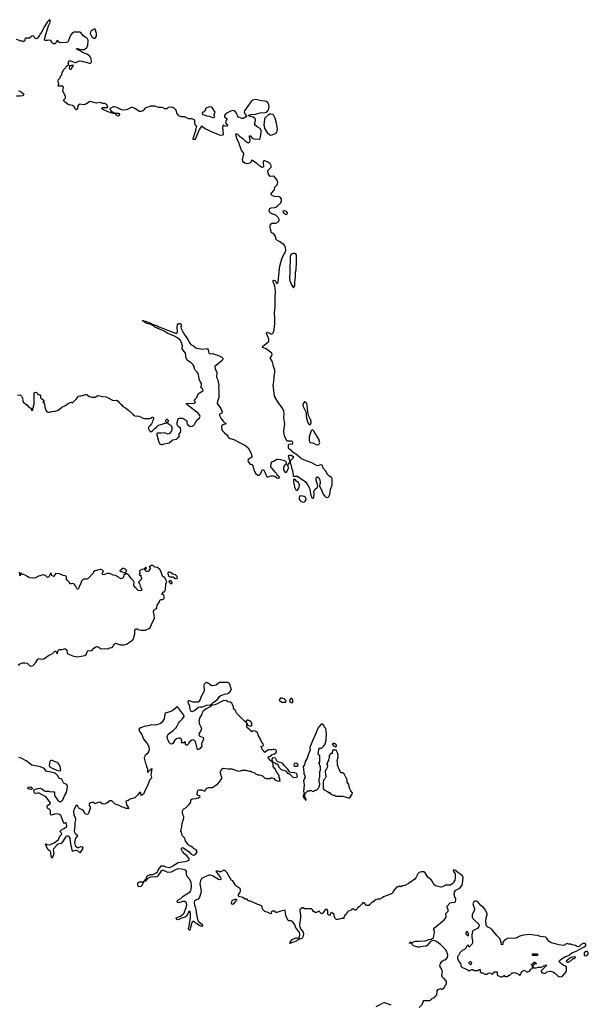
# Model space of a CAD drawing. Header units: inches. Extents: x 2106670 to 2322961, y 36024 to 224899.
# Tile 281 of 281: x 2287824 to 2297342, y 195369 to 211857. Entities that reach past the tile are written whole.
import ezdxf

# ---------------------------------------------------------------- set-up
doc = ezdxf.new("R2010")
doc.units = ezdxf.units.IN
doc.header["$MEASUREMENT"] = 0
for name, color, linetype in [('C2189', 7, 'Continuous'), ('C2199', 7, 'Continuous'), ('C2280', 7, 'Continuous'), ('C2281', 7, 'Continuous'), ('C2290', 7, 'Continuous'), ('C2291', 7, 'Continuous')]:
    doc.layers.add(name, color=color, linetype=linetype)

msp = doc.modelspace()

# ---------------------------------------------------------------- linework, layer by layer
at = {"layer": 'C2189', "color": 5, "elevation": 20}
for points in [[(2289849, 200000), (2289831, 199990), (2289821, 199970), (2289825, 199950), (2289867, 199887), (2289897, 199810), (2289956, 199736), (2289984, 199684), (2289991, 199630), (2289983, 199597), (2289958, 199562), (2289921, 199530), (2289911, 199510), (2289908, 199490), (2289930, 199402), (2289944, 199370), (2289946, 199350), (2289962, 199310), (2289964, 199264), (2289970, 199252), (2289985, 199275), (2290000, 199288)], [(2290000, 199126), (2289997, 199123), (2289982, 199070), (2289955, 199005), (2289923, 198957), (2289896, 198890), (2289870, 198869), (2289850, 198866), (2289848, 198872), (2289858, 198882), (2289854, 198914), (2289850, 198918), (2289830, 198915), (2289802, 198878), (2289751, 198829), (2289730, 198819), (2289675, 198805), (2289638, 198782), (2289602, 198770), (2289611, 198710), (2289642, 198670), (2289650, 198648), (2289606, 198646), (2289552, 198672), (2289530, 198677), (2289490, 198699), (2289422, 198722), (2289409, 198729), (2289394, 198750), (2289366, 198774), (2289330, 198775), (2289314, 198770), (2289306, 198754), (2289285, 198735), (2289257, 198723), (2289230, 198719), (2289204, 198724), (2289170, 198755), (2289150, 198748), (2289130, 198748), (2289090, 198728), (2289067, 198747), (2289030, 198748), (2288985, 198730), (2288985, 198710), (2289002, 198670), (2289005, 198650), (2288990, 198618), (2288976, 198564), (2288967, 198553), (2288950, 198549), (2288921, 198561), (2288890, 198609), (2288870, 198628), (2288815, 198655), (2288790, 198698), (2288770, 198698), (2288742, 198650), (2288733, 198627), (2288727, 198593), (2288730, 198542), (2288754, 198490), (2288757, 198470), (2288757, 198450), (2288748, 198410), (2288748, 198350), (2288736, 198270), (2288739, 198250), (2288750, 198231), (2288778, 198210), (2288794, 198190), (2288764, 198156), (2288753, 198130), (2288743, 198077), (2288746, 198050), (2288751, 198030), (2288759, 198019), (2288790, 197996), (2288810, 197997), (2288850, 198011), (2288870, 198006), (2288881, 197990), (2288873, 197970), (2288830, 197904), (2288796, 197936), (2288770, 197947), (2288750, 197947), (2288710, 197926), (2288672, 198090), (2288667, 198150), (2288650, 198178), (2288630, 198187), (2288610, 198182), (2288590, 198169), (2288527, 198073), (2288516, 198064), (2288470, 198050), (2288450, 198038), (2288389, 197971), (2288384, 197950), (2288394, 197890), (2288392, 197870), (2288370, 197815), (2288360, 197820), (2288350, 197846), (2288345, 197910), (2288341, 197921), (2288333, 197933), (2288310, 197950), (2288284, 197984), (2288258, 198050), (2288270, 198055), (2288284, 198044), (2288330, 198041), (2288410, 198076), (2288471, 198129), (2288497, 198183), (2288524, 198210), (2288527, 198230), (2288509, 198250), (2288499, 198270), (2288522, 198290), (2288562, 198310), (2288610, 198343), (2288614, 198350), (2288610, 198395), (2288590, 198409), (2288570, 198398), (2288562, 198402), (2288510, 198528), (2288489, 198549), (2288450, 198559), (2288406, 198554), (2288350, 198538), (2288343, 198543), (2288338, 198550), (2288342, 198610), (2288328, 198630), (2288295, 198650), (2288285, 198670), (2288285, 198690), (2288296, 198704), (2288338, 198730), (2288334, 198750), (2288274, 198830), (2288248, 198850), (2288150, 198904), (2288130, 198905), (2288090, 198897), (2288070, 198902), (2288059, 198950), (2288061, 198959), (2288087, 198973), (2288130, 198985), (2288167, 198987), (2288195, 198975), (2288228, 198948), (2288250, 198938), (2288310, 198936), (2288334, 198926), (2288390, 198932), (2288405, 198910), (2288407, 198867), (2288470, 198776), (2288490, 198764), (2288510, 198764), (2288530, 198774), (2288546, 198790), (2288569, 198851), (2288605, 198915), (2288626, 199010), (2288623, 199023), (2288612, 199052), (2288570, 199069), (2288560, 199080), (2288532, 199132), (2288510, 199144), (2288486, 199150), (2288468, 199190), (2288429, 199230), (2288410, 199241), (2288330, 199263), (2288285, 199265), (2288270, 199274), (2288241, 199310), (2288223, 199323), (2288170, 199347), (2288030, 199376), (2287930, 199447), (2287850, 199490), (2287810, 199499)], [(2290000, 197494), (2289964, 197476), (2289950, 197459), (2289941, 197459), (2289941, 197450), (2289930, 197429), (2289903, 197423), (2289904, 197430), (2289919, 197441), (2289930, 197461), (2289939, 197461), (2289953, 197510), (2289970, 197527), (2290000, 197538)]]:
    msp.add_lwpolyline(points, dxfattribs=at)
for points in [[(2288347, 199450), (2288330, 199433), (2288319, 199370), (2288330, 199348), (2288365, 199325), (2288448, 199288), (2288490, 199281), (2288510, 199285), (2288515, 199290), (2288502, 199350), (2288482, 199390), (2288464, 199410), (2288370, 199450)], [(2288010, 198966), (2287990, 198969), (2287955, 198990), (2287970, 199005), (2288011, 199011), (2288041, 198990), (2288040, 198980), (2288030, 198969)], [(2289816, 197336), (2289810, 197346), (2289801, 197370), (2289801, 197390), (2289809, 197410), (2289830, 197420), (2289897, 197417), (2289898, 197410), (2289893, 197407), (2289876, 197364), (2289850, 197344)]]:
    msp.add_lwpolyline(points, close=True, dxfattribs=at)
at = {"layer": 'C2199', "color": 5, "elevation": 20}
for points in [[(2290000, 197538), (2290010, 197542), (2290050, 197542), (2290111, 197569), (2290131, 197589), (2290144, 197616), (2290195, 197685), (2290230, 197687), (2290271, 197670), (2290330, 197662), (2290350, 197667), (2290390, 197689), (2290478, 197742), (2290590, 197758), (2290635, 197770), (2290658, 197782), (2290664, 197790), (2290657, 197817), (2290630, 197849), (2290583, 197890), (2290550, 197930), (2290529, 197970), (2290535, 197985), (2290550, 197992), (2290570, 197985), (2290660, 197920), (2290691, 197890), (2290730, 197868), (2290750, 197874), (2290774, 197890), (2290789, 197910), (2290793, 197930), (2290776, 197956), (2290736, 197976), (2290728, 197990), (2290690, 198015), (2290664, 198024), (2290644, 198044), (2290630, 198068), (2290601, 198101), (2290588, 198150), (2290548, 198190), (2290543, 198203), (2290535, 198250), (2290522, 198270), (2290519, 198290), (2290530, 198314), (2290543, 198397), (2290574, 198490), (2290574, 198510), (2290562, 198530), (2290548, 198570), (2290549, 198610), (2290558, 198630), (2290570, 198642), (2290610, 198662), (2290658, 198710), (2290670, 198734), (2290687, 198753), (2290689, 198791), (2290709, 198811), (2290770, 198814), (2290790, 198822), (2290816, 198824), (2290846, 198850), (2290842, 198862), (2290810, 198866), (2290788, 198888), (2290798, 198910), (2290798, 198930), (2290810, 198952), (2290830, 198958), (2290870, 198958), (2290910, 198942), (2290930, 198942), (2290942, 198970), (2290958, 198990), (2290990, 198999), (2291050, 198998), (2291115, 199045), (2291130, 199052), (2291170, 199092), (2291208, 199150), (2291207, 199167), (2291195, 199195), (2291190, 199226), (2291178, 199250), (2291209, 199310), (2291230, 199321), (2291311, 199311), (2291374, 199314), (2291470, 199278), (2291510, 199272), (2291550, 199292), (2291611, 199291), (2291673, 199273), (2291692, 199272), (2291704, 199264), (2291750, 199252), (2291774, 199230), (2291810, 199212), (2291830, 199212), (2291870, 199202), (2291890, 199192), (2291930, 199158), (2291950, 199152), (2292010, 199152), (2292030, 199162), (2292050, 199162), (2292070, 199154), (2292094, 199130), (2292134, 199110), (2292176, 199104), (2292186, 199110), (2292178, 199130), (2292178, 199150), (2292169, 199169), (2292168, 199190), (2292156, 199216), (2292140, 199240), (2292128, 199250), (2292098, 199310), (2292082, 199322), (2292069, 199349), (2292069, 199390), (2292058, 199410), (2292060, 199420), (2292070, 199422), (2292094, 199410), (2292110, 199394), (2292133, 199393), (2292150, 199374), (2292161, 199341), (2292201, 199301), (2292276, 199276), (2292310, 199234), (2292333, 199233), (2292395, 199175), (2292430, 199165), (2292465, 199175), (2292475, 199185), (2292469, 199210), (2292455, 199235), (2292430, 199247), (2292368, 199248), (2292342, 199262), (2292310, 199306), (2292249, 199370), (2292224, 199404), (2292147, 199427), (2292128, 199448), (2292106, 199490), (2292070, 199498), (2292052, 199488), (2292042, 199462), (2292052, 199450), (2292058, 199422), (2292046, 199430), (2292042, 199442), (2292030, 199446), (2291989, 199490), (2291986, 199514), (2292016, 199524), (2292040, 199540), (2292049, 199551), (2292090, 199565), (2292117, 199583), (2292122, 199590), (2292122, 199610), (2292110, 199628), (2292090, 199635), (2292070, 199635), (2292050, 199628), (2292030, 199628), (2292010, 199635), (2291987, 199627), (2291973, 199627), (2291930, 199586), (2291910, 199606), (2291890, 199628), (2291879, 199659), (2291869, 199671), (2291868, 199692), (2291902, 199698), (2291906, 199710), (2291898, 199730), (2291882, 199742), (2291875, 199755), (2291853, 199810), (2291818, 199878), (2291809, 199910), (2291801, 199921), (2291776, 199936), (2291734, 199946), (2291718, 199942), (2291710, 199926), (2291702, 199942), (2291690, 199946), (2291680, 199960), (2291639, 200000)], [(2290863, 200000), (2290866, 199990), (2290856, 199950), (2290831, 199910), (2290824, 199890), (2290831, 199870), (2290841, 199861), (2290894, 199834), (2290899, 199810), (2290866, 199730), (2290871, 199689), (2290845, 199650), (2290810, 199629), (2290798, 199638), (2290765, 199770), (2290750, 199789), (2290730, 199799), (2290706, 199794), (2290663, 199757), (2290651, 199730), (2290630, 199708), (2290610, 199708), (2290600, 199720), (2290598, 199758), (2290590, 199766), (2290572, 199748), (2290528, 199748), (2290538, 199762), (2290539, 199790), (2290529, 199810), (2290504, 199824), (2290486, 199826), (2290450, 199816), (2290422, 199790), (2290390, 199734), (2290370, 199726), (2290350, 199733), (2290333, 199750), (2290299, 199810), (2290293, 199850), (2290310, 199890), (2290330, 199911), (2290389, 199951), (2290440, 200000), (2290441, 200000)], [(2292821, 200000), (2292796, 199950), (2292776, 199890), (2292730, 199794), (2292688, 199688), (2292683, 199670), (2292686, 199630), (2292663, 199577), (2292650, 199528), (2292635, 199490), (2292603, 199437), (2292590, 199378), (2292571, 199350), (2292579, 199250), (2292583, 199230), (2292594, 199210), (2292601, 199170), (2292576, 199110), (2292585, 199050), (2292575, 198935), (2292585, 198910), (2292580, 198880), (2292570, 198866), (2292568, 198850), (2292590, 198812), (2292594, 198814), (2292604, 198804), (2292610, 198785), (2292618, 198790), (2292610, 198818), (2292602, 198822), (2292595, 198870), (2292602, 198898), (2292650, 198942), (2292675, 198945), (2292690, 198954), (2292730, 198934), (2292756, 198944), (2292770, 198954), (2292790, 198954), (2292828, 198990), (2292838, 199010), (2292848, 199050), (2292847, 199067), (2292838, 199090), (2292838, 199150), (2292847, 199173), (2292848, 199270), (2292858, 199290), (2292858, 199350), (2292846, 199370), (2292842, 199402), (2292826, 199410), (2292842, 199418), (2292846, 199430), (2292846, 199530), (2292842, 199542), (2292827, 199547), (2292822, 199562), (2292830, 199634), (2292850, 199662), (2292870, 199654), (2292882, 199658), (2292886, 199670), (2292918, 199702), (2292937, 199730), (2292953, 199790), (2292957, 199910), (2292955, 199950), (2292947, 199973), (2292947, 199987), (2292936, 199996), (2292934, 200000)], [(2290000, 199288), (2290017, 199303), (2290030, 199322), (2290038, 199310), (2290018, 199210), (2290031, 199169), (2290023, 199150), (2290000, 199126)], [(2294510, 195314), (2294566, 195370), (2294566, 195390), (2294586, 195410), (2294586, 195430), (2294610, 195434), (2294690, 195434), (2294702, 195438), (2294706, 195450), (2294722, 195458), (2294730, 195474), (2294762, 195478), (2294767, 195493), (2294806, 195530), (2294806, 195550), (2294818, 195570), (2294806, 195590), (2294830, 195614), (2294870, 195632), (2294884, 195624), (2294896, 195624), (2294922, 195638), (2294927, 195653), (2294942, 195658), (2294946, 195690), (2294962, 195698), (2294967, 195713), (2294968, 195750), (2294958, 195770), (2294930, 195798), (2294906, 195810), (2294900, 195820), (2294889, 195850), (2294899, 195910), (2294895, 195935), (2294883, 195963), (2294855, 196010), (2294869, 196050), (2294895, 196090), (2294930, 196111), (2294950, 196112), (2294987, 196153), (2294988, 196190), (2294973, 196250), (2294949, 196289), (2294870, 196369), (2294790, 196424), (2294770, 196433), (2294745, 196435), (2294702, 196418), (2294646, 196354), (2294630, 196342), (2294570, 196336), (2294517, 196323), (2294490, 196324), (2294415, 196350), (2294395, 196370), (2294387, 196387), (2294346, 196390), (2294362, 196398), (2294366, 196414), (2294370, 196414), (2294378, 196398), (2294390, 196394), (2294406, 196410), (2294450, 196427), (2294510, 196426), (2294610, 196434), (2294670, 196456), (2294710, 196458), (2294719, 196461), (2294749, 196490), (2294759, 196510), (2294766, 196574), (2294774, 196590), (2294758, 196610), (2294758, 196630), (2294769, 196650), (2294930, 196781), (2294953, 196810), (2294962, 196830), (2294958, 196890), (2294994, 196930), (2294994, 196950), (2294979, 196990), (2294979, 197010), (2295032, 197068), (2295050, 197074), (2295110, 197081), (2295118, 197090), (2295124, 197110), (2295122, 197130), (2295106, 197166), (2295095, 197210), (2295100, 197250), (2295122, 197278), (2295190, 197311), (2295230, 197364), (2295238, 197390), (2295249, 197490), (2295242, 197510), (2295226, 197530), (2295157, 197577), (2295119, 197610), (2295090, 197618), (2295081, 197610), (2295086, 197590), (2295112, 197552), (2295116, 197490), (2295106, 197450), (2295079, 197401), (2295060, 197380), (2295034, 197366), (2295010, 197361), (2294950, 197364), (2294903, 197337), (2294870, 197332), (2294790, 197354), (2294761, 197370), (2294729, 197430), (2294710, 197455), (2294656, 197496), (2294610, 197573), (2294590, 197586), (2294570, 197589), (2294550, 197589), (2294510, 197576), (2294488, 197552), (2294461, 197499), (2294436, 197464), (2294332, 197390), (2294270, 197359), (2294234, 197350), (2294210, 197338), (2294190, 197346), (2294170, 197338), (2294150, 197338), (2294134, 197330), (2294082, 197270), (2294062, 197230), (2294050, 197218), (2293914, 197170), (2293894, 197150), (2293852, 197128), (2293813, 197127), (2293784, 197116), (2293758, 197102), (2293750, 197086), (2293730, 197086), (2293690, 197046), (2293678, 197042), (2293670, 197026), (2293630, 197026), (2293590, 197066), (2293570, 197066), (2293550, 197046), (2293538, 197042), (2293534, 197030), (2293510, 197006), (2293498, 197002), (2293490, 196986), (2293478, 196982), (2293474, 196970), (2293450, 196946), (2293430, 196946), (2293422, 196962), (2293390, 196966), (2293373, 196947), (2293318, 196922), (2293314, 196910), (2293271, 196869), (2293252, 196830), (2293250, 196806), (2293210, 196808), (2293148, 196788), (2293130, 196788), (2293115, 196795), (2293104, 196804), (2293088, 196850), (2293086, 196870), (2293050, 196906), (2293025, 196895), (2293022, 196870), (2293010, 196858), (2292990, 196866), (2292982, 196890), (2292982, 196930), (2292970, 196958), (2292945, 196955), (2292890, 196886), (2292870, 196888), (2292846, 196910), (2292842, 196922), (2292830, 196926), (2292792, 196908), (2292770, 196906), (2292743, 196923), (2292728, 196950), (2292710, 196968), (2292590, 196966), (2292570, 196986), (2292550, 196986), (2292514, 196950), (2292514, 196926), (2292525, 196865), (2292526, 196810), (2292511, 196750), (2292506, 196686), (2292522, 196630), (2292561, 196590), (2292570, 196572), (2292577, 196550), (2292571, 196510), (2292550, 196478), (2292530, 196466), (2292498, 196462), (2292494, 196450), (2292470, 196442), (2292453, 196427), (2292348, 196388), (2292349, 196410), (2292387, 196453), (2292450, 196481), (2292470, 196482), (2292490, 196474), (2292502, 196478), (2292513, 196527), (2292513, 196550), (2292506, 196570), (2292441, 196661), (2292430, 196702), (2292410, 196734), (2292390, 196755), (2292370, 196768), (2292329, 196769), (2292310, 196778), (2292277, 196857), (2292270, 196946), (2292194, 196930), (2292128, 196908), (2292108, 196908), (2292102, 196922), (2292090, 196926), (2292050, 196926), (2292038, 196922), (2292034, 196890), (2292030, 196886), (2292008, 196888), (2291998, 196898), (2291930, 196922), (2291895, 196955), (2291878, 197010), (2291870, 197018), (2291835, 197035), (2291810, 197038), (2291690, 197098), (2291670, 197098), (2291650, 197108), (2291630, 197128), (2291590, 197129), (2291558, 197158), (2291545, 197165), (2291509, 197169), (2291496, 197176), (2291486, 197190), (2291486, 197210), (2291516, 197244), (2291522, 197270), (2291518, 197298), (2291508, 197310), (2291461, 197341), (2291429, 197369), (2291394, 197434), (2291366, 197450), (2291350, 197486), (2291328, 197508), (2291298, 197570), (2291270, 197598), (2291250, 197608), (2291230, 197608), (2291190, 197589), (2291170, 197589), (2291130, 197602), (2291106, 197590), (2291120, 197580), (2291186, 197490), (2291198, 197470), (2291190, 197458), (2291170, 197454), (2291150, 197461), (2291050, 197519), (2291010, 197532), (2290990, 197532), (2290890, 197489), (2290870, 197473), (2290850, 197439), (2290838, 197390), (2290858, 197298), (2290861, 197250), (2290846, 197194), (2290836, 197164), (2290813, 197127), (2290770, 197113), (2290750, 197099), (2290743, 197070), (2290750, 197031), (2290763, 197003), (2290775, 196955), (2290782, 196870), (2290801, 196790), (2290818, 196758), (2290870, 196716), (2290885, 196690), (2290882, 196678), (2290871, 196669), (2290830, 196686), (2290795, 196715), (2290770, 196730), (2290752, 196752), (2290730, 196759), (2290716, 196750), (2290701, 196730), (2290691, 196669), (2290683, 196657), (2290671, 196610), (2290666, 196610), (2290650, 196626), (2290649, 196649), (2290659, 196670), (2290684, 196830), (2290683, 196890), (2290670, 196929), (2290647, 196910), (2290624, 196850), (2290592, 196828), (2290530, 196809), (2290490, 196786), (2290470, 196784), (2290459, 196790), (2290441, 196810), (2290450, 196825), (2290473, 196827), (2290514, 196846), (2290573, 196887), (2290612, 196988), (2290621, 197030), (2290616, 197070), (2290590, 197089), (2290554, 197090), (2290490, 197069), (2290470, 197075), (2290459, 197090), (2290474, 197110), (2290520, 197140), (2290561, 197179), (2290620, 197220), (2290676, 197250), (2290689, 197270), (2290694, 197290), (2290700, 197350), (2290695, 197410), (2290670, 197461), (2290630, 197510), (2290623, 197523), (2290617, 197550), (2290618, 197590), (2290609, 197610), (2290590, 197621), (2290530, 197634), (2290470, 197635), (2290430, 197621), (2290357, 197583), (2290310, 197574), (2290290, 197579), (2290230, 197608), (2290210, 197610), (2290189, 197591), (2290139, 197521), (2290117, 197503), (2290090, 197498), (2290050, 197506), (2290010, 197500), (2290000, 197494)], [(2293790, 195331), (2293869, 195370), (2293910, 195396), (2293930, 195399), (2294037, 195357)]]:
    msp.add_lwpolyline(points, dxfattribs=at)
for points in [[(2293070, 199735), (2293054, 199730), (2293058, 199718), (2293073, 199713), (2293078, 199698), (2293093, 199693), (2293110, 199674), (2293126, 199690), (2293126, 199710), (2293118, 199718), (2293095, 199735)], [(2293110, 199626), (2293070, 199626), (2293058, 199622), (2293053, 199567), (2293030, 199566), (2293004, 199536), (2293002, 199490), (2292994, 199470), (2292994, 199450), (2292974, 199430), (2292974, 199410), (2292965, 199395), (2292965, 199385), (2292974, 199370), (2292973, 199333), (2292962, 199310), (2292942, 199290), (2292938, 199270), (2292942, 199210), (2292952, 199190), (2292930, 199146), (2292914, 199130), (2292912, 199110), (2292902, 199090), (2292904, 198984), (2292920, 198960), (2292974, 198930), (2292990, 198914), (2293010, 198914), (2293034, 198890), (2293073, 198873), (2293092, 198872), (2293110, 198854), (2293228, 198852), (2293330, 198826), (2293350, 198825), (2293389, 198890), (2293394, 198910), (2293366, 198946), (2293342, 198990), (2293334, 199050), (2293308, 199090), (2293308, 199130), (2293258, 199230), (2293230, 199246), (2293207, 199247), (2293187, 199267), (2293158, 199330), (2293155, 199355), (2293146, 199370), (2293146, 199430), (2293138, 199450), (2293155, 199510), (2293150, 199566), (2293122, 199622)], [(2292450, 199406), (2292418, 199402), (2292414, 199370), (2292430, 199354), (2292470, 199354), (2292486, 199370), (2292475, 199395)], [(2291390, 197038), (2291369, 197050), (2291375, 197090), (2291389, 197111), (2291430, 197132), (2291454, 197130), (2291454, 197110), (2291440, 197100), (2291410, 197055)], [(2295442, 197098), (2295428, 197090), (2295412, 197050), (2295439, 196970), (2295436, 196944), (2295400, 196870), (2295399, 196830), (2295410, 196806), (2295441, 196770), (2295507, 196710), (2295514, 196690), (2295511, 196670), (2295490, 196639), (2295410, 196598), (2295405, 196590), (2295392, 196530), (2295392, 196490), (2295405, 196430), (2295405, 196390), (2295400, 196380), (2295350, 196326), (2295330, 196366), (2295304, 196336), (2295293, 196307), (2295270, 196286), (2295230, 196268), (2295192, 196230), (2295170, 196186), (2295154, 196170), (2295154, 196130), (2295178, 196078), (2295205, 196050), (2295211, 196031), (2295211, 196010), (2295225, 195990), (2295298, 195958), (2295330, 195938), (2295350, 195931), (2295390, 195954), (2295410, 195954), (2295430, 195932), (2295490, 195934), (2295502, 195938), (2295510, 195954), (2295530, 195954), (2295534, 195950), (2295534, 195910), (2295542, 195902), (2295550, 195894), (2295570, 195894), (2295610, 195874), (2295650, 195874), (2295670, 195894), (2295712, 195892), (2295730, 195874), (2295742, 195878), (2295750, 195894), (2295762, 195898), (2295770, 195914), (2295810, 195914), (2295814, 195910), (2295814, 195870), (2295818, 195858), (2295890, 195822), (2295922, 195838), (2295930, 195854), (2295938, 195838), (2295950, 195834), (2295990, 195834), (2296002, 195838), (2296010, 195854), (2296030, 195854), (2296070, 195894), (2296090, 195894), (2296110, 195902), (2296172, 195872), (2296190, 195854), (2296202, 195858), (2296230, 195918), (2296270, 195942), (2296291, 195931), (2296310, 195912), (2296330, 195912), (2296355, 195925), (2296382, 195958), (2296406, 195970), (2296406, 196010), (2296402, 196022), (2296386, 196030), (2296402, 196038), (2296406, 196050), (2296422, 196058), (2296430, 196074), (2296453, 196073), (2296458, 196058), (2296474, 196050), (2296470, 196046), (2296438, 196042), (2296434, 196030), (2296418, 196022), (2296414, 195990), (2296422, 195982), (2296470, 195978), (2296510, 195992), (2296550, 195992), (2296579, 196001), (2296590, 196012), (2296622, 196018), (2296626, 196030), (2296634, 196030), (2296634, 196010), (2296618, 196002), (2296614, 195990), (2296552, 195930), (2296554, 195910), (2296573, 195893), (2296592, 195892), (2296610, 195882), (2296626, 195890), (2296648, 195912), (2296710, 195925), (2296750, 195911), (2296777, 195897), (2296830, 195847), (2296850, 195836), (2296889, 195831), (2296910, 195838), (2296950, 195882), (2296969, 195910), (2296975, 195930), (2296978, 195990), (2296966, 196010), (2296924, 196024), (2296868, 196070), (2296855, 196090), (2296860, 196100), (2296903, 196137), (2296950, 196165), (2297014, 196186), (2297038, 196210), (2297069, 196231), (2297130, 196255), (2297271, 196329), (2297298, 196350), (2297303, 196370), (2297290, 196387), (2297270, 196390), (2297224, 196370), (2297190, 196337), (2297170, 196333), (2297150, 196339), (2297130, 196354), (2297070, 196362), (2297050, 196375), (2297010, 196378), (2296990, 196386), (2296954, 196370), (2296942, 196358), (2296930, 196355), (2296850, 196364), (2296810, 196378), (2296718, 196398), (2296684, 196424), (2296666, 196446), (2296650, 196475), (2296630, 196494), (2296544, 196504), (2296490, 196522), (2296430, 196524), (2296370, 196538), (2296250, 196525), (2296198, 196510), (2296130, 196476), (2296090, 196472), (2296010, 196476), (2295988, 196472), (2295940, 196440), (2295914, 196410), (2295912, 196370), (2295890, 196366), (2295886, 196410), (2295859, 196470), (2295815, 196515), (2295730, 196621), (2295710, 196636), (2295660, 196660), (2295635, 196690), (2295626, 196770), (2295631, 196810), (2295648, 196870), (2295648, 196890), (2295610, 196964), (2295590, 196990), (2295544, 197024), (2295490, 197088), (2295470, 197097)], [(2295310, 196586), (2295294, 196570), (2295294, 196550), (2295330, 196514), (2295338, 196530), (2295338, 196550), (2295322, 196582)], [(2297310, 196255), (2297294, 196250), (2297274, 196230), (2297274, 196190), (2297282, 196182), (2297310, 196185), (2297342, 196210), (2297341, 196230), (2297330, 196254)], [(2295370, 196028), (2295349, 196050), (2295342, 196070), (2295350, 196082), (2295370, 196085), (2295385, 196070), (2295380, 196040)], [(2296410, 196186), (2296406, 196190), (2296406, 196210), (2296410, 196214), (2296490, 196214), (2296494, 196210), (2296494, 196190), (2296490, 196186)], [(2297110, 196166), (2297054, 196150), (2297030, 196138), (2296974, 196090), (2296990, 196074), (2297010, 196074), (2297028, 196092), (2297050, 196094), (2297087, 196133), (2297110, 196134), (2297126, 196150), (2297122, 196162)]]:
    msp.add_lwpolyline(points, close=True, dxfattribs=at)
at = {"layer": 'C2280', "color": 5, "elevation": 20}
for points in [[(2290000, 206759), (2289999, 206759), (2289955, 206770), (2289915, 206790), (2289904, 206804), (2289884, 206810), (2289882, 206818), (2289890, 206822), (2289896, 206816), (2289931, 206810), (2289941, 206801), (2289981, 206790), (2289985, 206785), (2290000, 206780)], [(2287786, 205570), (2287830, 205574), (2287854, 205550), (2287874, 205510), (2287872, 205490), (2287882, 205470), (2287885, 205450), (2287942, 205410), (2287985, 205365), (2288014, 205350), (2288014, 205330), (2288030, 205314), (2288042, 205318), (2288046, 205350), (2288056, 205364), (2288058, 205390), (2288066, 205410), (2288069, 205610), (2288090, 205622), (2288110, 205614), (2288130, 205582), (2288150, 205582), (2288170, 205572), (2288172, 205530), (2288180, 205520), (2288222, 205490), (2288232, 205468), (2288214, 205450), (2288224, 205444), (2288240, 205420), (2288245, 205370), (2288267, 205307), (2288290, 205291), (2288310, 205285), (2288330, 205285), (2288363, 205297), (2288418, 205302), (2288450, 205311), (2288470, 205321), (2288530, 205371), (2288578, 205390), (2288650, 205439), (2288690, 205451), (2288710, 205442), (2288774, 205506), (2288790, 205530), (2288809, 205551), (2288830, 205561), (2288850, 205558), (2288878, 205562), (2288930, 205582), (2288950, 205582), (2288963, 205563), (2288990, 205545), (2289030, 205538), (2289090, 205538), (2289130, 205562), (2289190, 205554), (2289210, 205545), (2289270, 205542), (2289390, 205478), (2289444, 205484), (2289470, 205471), (2289482, 205450), (2289510, 205422), (2289531, 205411), (2289547, 205387), (2289597, 205357), (2289650, 205315), (2289718, 205250), (2289730, 205232), (2289750, 205222), (2289790, 205219), (2289810, 205223), (2289834, 205214), (2289872, 205190), (2289910, 205176), (2289950, 205181), (2289990, 205176), (2290000, 205179)], [(2290000, 205058), (2289991, 205050), (2289981, 205030), (2289978, 205010), (2289985, 204990), (2290000, 204973)], [(2290000, 202656), (2289994, 202650), (2289991, 202629), (2289970, 202618), (2289950, 202618), (2289928, 202630), (2289926, 202654), (2289946, 202670), (2289942, 202682), (2289930, 202686), (2289902, 202658), (2289870, 202649), (2289832, 202630), (2289834, 202590), (2289822, 202570), (2289830, 202554), (2289854, 202554), (2289852, 202530), (2289861, 202510), (2289855, 202485), (2289822, 202450), (2289814, 202430), (2289830, 202414), (2289838, 202370), (2289860, 202340), (2289871, 202311), (2289870, 202308), (2289850, 202295), (2289810, 202298), (2289775, 202330), (2289766, 202346), (2289750, 202355), (2289739, 202370), (2289734, 202390), (2289739, 202430), (2289726, 202466), (2289683, 202503), (2289653, 202553), (2289616, 202576), (2289602, 202578), (2289590, 202568), (2289570, 202566), (2289560, 202520), (2289540, 202500), (2289524, 202496), (2289490, 202509), (2289470, 202529), (2289429, 202549), (2289390, 202555), (2289369, 202569), (2289330, 202582), (2289290, 202581), (2289230, 202562), (2289210, 202568), (2289209, 202591), (2289226, 202630), (2289190, 202648), (2289170, 202648), (2289090, 202628), (2289062, 202610), (2289052, 202590), (2288970, 202498), (2288950, 202486), (2288890, 202486), (2288854, 202450), (2288852, 202430), (2288813, 202347), (2288810, 202326), (2288790, 202318), (2288778, 202330), (2288758, 202378), (2288730, 202409), (2288710, 202415), (2288688, 202408), (2288666, 202410), (2288658, 202430), (2288625, 202465), (2288609, 202490), (2288605, 202510), (2288609, 202530), (2288586, 202546), (2288550, 202552), (2288490, 202575), (2288430, 202582), (2288390, 202535), (2288384, 202536), (2288364, 202544), (2288350, 202586), (2288338, 202582), (2288314, 202526), (2288290, 202515), (2288264, 202544), (2288230, 202559), (2288203, 202557), (2288141, 202539), (2288089, 202509), (2288050, 202504), (2287990, 202508), (2287970, 202526), (2287947, 202527), (2287942, 202542), (2287916, 202556), (2287890, 202568), (2287868, 202568), (2287850, 202586), (2287838, 202582), (2287830, 202546), (2287826, 202550), (2287826, 202590), (2287810, 202606)], [(2290000, 202703), (2289998, 202702), (2289994, 202690), (2290000, 202684)], [(2287799, 201050), (2287829, 201070), (2287870, 201085), (2287910, 201089), (2287950, 201080), (2287990, 201041), (2288010, 201033), (2288050, 201043), (2288092, 201090), (2288130, 201151), (2288150, 201157), (2288190, 201148), (2288230, 201156), (2288304, 201210), (2288370, 201236), (2288410, 201283), (2288430, 201281), (2288450, 201238), (2288468, 201292), (2288477, 201303), (2288490, 201310), (2288530, 201311), (2288570, 201321), (2288590, 201319), (2288603, 201310), (2288614, 201294), (2288621, 201250), (2288635, 201235), (2288710, 201204), (2288790, 201186), (2288912, 201208), (2288935, 201225), (2288959, 201281), (2288969, 201291), (2289010, 201288), (2289030, 201296), (2289066, 201334), (2289110, 201361), (2289136, 201356), (2289170, 201331), (2289190, 201324), (2289267, 201327), (2289290, 201321), (2289310, 201325), (2289330, 201338), (2289374, 201346), (2289390, 201365), (2289413, 201407), (2289430, 201416), (2289514, 201390), (2289572, 201388), (2289610, 201398), (2289710, 201468), (2289727, 201490), (2289736, 201510), (2289749, 201570), (2289749, 201630), (2289755, 201645), (2289765, 201655), (2289790, 201658), (2289810, 201646), (2289850, 201636), (2289930, 201636), (2289990, 201661), (2290000, 201670)], [(2290000, 200040), (2289910, 200019), (2289850, 200001), (2289849, 200000)]]:
    msp.add_lwpolyline(points, dxfattribs=at)
msp.add_lwpolyline([(2289570, 202669), (2289550, 202669), (2289530, 202648), (2289502, 202630), (2289510, 202614), (2289530, 202618), (2289590, 202592), (2289609, 202611), (2289615, 202630), (2289602, 202650)], close=True, dxfattribs=at)
at = {"layer": 'C2281', "color": 5, "elevation": 20}
for points in [[(2290000, 210405), (2289950, 210389), (2289927, 210373), (2289888, 210332), (2289870, 210324), (2289850, 210322), (2289830, 210322), (2289749, 210370), (2289710, 210384), (2289690, 210384), (2289628, 210352), (2289570, 210341), (2289530, 210349), (2289441, 210390), (2289410, 210399), (2289390, 210396), (2289350, 210374), (2289334, 210370), (2289338, 210350), (2289362, 210322), (2289392, 210310), (2289410, 210292), (2289470, 210293), (2289487, 210287), (2289495, 210270), (2289486, 210250), (2289470, 210239), (2289450, 210249), (2289427, 210287), (2289395, 210285), (2289368, 210290), (2289345, 210305), (2289318, 210310), (2289226, 210346), (2289195, 210370), (2289214, 210386), (2289295, 210385), (2289298, 210390), (2289285, 210430), (2289265, 210445), (2289251, 210451), (2289210, 210455), (2289170, 210468), (2289110, 210462), (2289010, 210489), (2288990, 210484), (2288948, 210452), (2288922, 210438), (2288890, 210432), (2288830, 210441), (2288811, 210429), (2288791, 210390), (2288790, 210366), (2288770, 210348), (2288750, 210366), (2288742, 210390), (2288728, 210410), (2288710, 210419), (2288650, 210429), (2288636, 210436), (2288589, 210470), (2288569, 210490), (2288558, 210510), (2288583, 210537), (2288589, 210550), (2288589, 210570), (2288544, 210664), (2288558, 210730), (2288530, 210748), (2288510, 210742), (2288470, 210742), (2288466, 210746), (2288466, 210754), (2288478, 210770), (2288478, 210790), (2288468, 210810), (2288466, 210850), (2288490, 210874), (2288502, 210878), (2288508, 210910), (2288530, 210934), (2288535, 210970), (2288560, 211020), (2288630, 211094), (2288642, 211098), (2288646, 211110), (2288638, 211130), (2288649, 211171), (2288674, 211170), (2288750, 211141), (2288770, 211141), (2288779, 211150), (2288830, 211171), (2288870, 211164), (2288990, 211128), (2289012, 211128), (2289021, 211139), (2289025, 211150), (2289019, 211210), (2289010, 211230), (2288991, 211251), (2288950, 211279), (2288877, 211310), (2288836, 211336), (2288795, 211350), (2288785, 211365), (2288769, 211370), (2288790, 211376), (2288824, 211364), (2288870, 211356), (2288910, 211360), (2288947, 211390), (2288967, 211430), (2288973, 211510), (2288966, 211530), (2288950, 211550), (2288887, 211587), (2288850, 211641), (2288830, 211649), (2288730, 211650), (2288710, 211639), (2288688, 211612), (2288664, 211570), (2288634, 211490), (2288630, 211484), (2288610, 211474), (2288506, 211470), (2288493, 211473), (2288481, 211481), (2288470, 211498), (2288450, 211508), (2288431, 211469), (2288410, 211455), (2288390, 211455), (2288363, 211483), (2288346, 211510), (2288330, 211515), (2288288, 211508), (2288250, 211508), (2288240, 211520), (2288243, 211550), (2288260, 211610), (2288308, 211752), (2288334, 211810), (2288336, 211836), (2288330, 211857), (2288310, 211844), (2288286, 211814), (2288239, 211741), (2288190, 211649), (2288161, 211610), (2288150, 211585), (2288130, 211554), (2288110, 211535), (2288078, 211550), (2288060, 211580), (2288050, 211588), (2288030, 211582), (2287991, 211549), (2287930, 211548), (2287912, 211530), (2287911, 211509), (2287890, 211488), (2287876, 211496), (2287850, 211498), (2287770, 211528)], [(2287804, 210664), (2287830, 210662), (2287851, 210651), (2287894, 210610), (2287882, 210590), (2287870, 210584), (2287830, 210574), (2287770, 210579)]]:
    msp.add_lwpolyline(points, dxfattribs=at)
for points in [[(2289090, 211698), (2289070, 211697), (2289021, 211670), (2289009, 211651), (2289006, 211626), (2289033, 211570), (2289050, 211551), (2289070, 211545), (2289090, 211549), (2289110, 211579), (2289110, 211628)], [(2288710, 211098), (2288694, 211090), (2288694, 211086), (2288658, 211082), (2288654, 211050), (2288662, 211030), (2288670, 211025), (2288690, 211034), (2288706, 211074), (2288722, 211078), (2288726, 211090)]]:
    msp.add_lwpolyline(points, close=True, dxfattribs=at)
at = {"layer": 'C2290', "color": 5, "elevation": 20}
for points in [[(2290000, 206780), (2290031, 206770), (2290041, 206761), (2290126, 206730), (2290154, 206714), (2290275, 206670), (2290324, 206644), (2290430, 206606), (2290453, 206607), (2290464, 206630), (2290458, 206710), (2290467, 206750), (2290484, 206770), (2290512, 206772), (2290530, 206750), (2290524, 206710), (2290527, 206687), (2290568, 206610), (2290640, 206500), (2290670, 206443), (2290690, 206419), (2290735, 206395), (2290770, 206364), (2290790, 206355), (2290890, 206337), (2290950, 206351), (2290967, 206347), (2290977, 206330), (2290992, 206270), (2291010, 206263), (2291050, 206266), (2291150, 206234), (2291210, 206203), (2291223, 206190), (2291227, 206170), (2291216, 206150), (2291090, 206052), (2291088, 206030), (2291110, 205990), (2291124, 205950), (2291121, 205870), (2291135, 205835), (2291155, 205735), (2291154, 205706), (2291160, 205650), (2291160, 205530), (2291133, 205470), (2291129, 205430), (2291190, 205347), (2291211, 205289), (2291210, 205268), (2291170, 205254), (2291166, 205230), (2291190, 205184), (2291230, 205135), (2291282, 205090), (2291270, 205082), (2291250, 205081), (2291210, 205069), (2291202, 205038), (2291208, 204990), (2291219, 204970), (2291250, 204936), (2291299, 204899), (2291311, 204870), (2291321, 204861), (2291346, 204846), (2291410, 204826), (2291490, 204782), (2291550, 204757), (2291590, 204731), (2291610, 204723), (2291648, 204688), (2291703, 204583), (2291711, 204530), (2291651, 204490), (2291645, 204470), (2291670, 204427), (2291690, 204415), (2291711, 204411), (2291721, 204401), (2291755, 204290), (2291770, 204265), (2291810, 204231), (2291830, 204231), (2291853, 204250), (2291890, 204322), (2291910, 204312), (2291930, 204278), (2291953, 204213), (2291970, 204196), (2292030, 204218), (2292070, 204221), (2292095, 204215), (2292130, 204186), (2292150, 204182), (2292170, 204185), (2292173, 204190), (2292162, 204210), (2292135, 204230), (2292129, 204250), (2292098, 204278), (2292056, 204336), (2292039, 204350), (2292030, 204370), (2292036, 204430), (2292050, 204451), (2292070, 204466), (2292130, 204496), (2292150, 204500), (2292190, 204494), (2292255, 204475), (2292282, 204450), (2292283, 204417), (2292276, 204404), (2292250, 204384), (2292238, 204350), (2292239, 204330), (2292250, 204296), (2292270, 204276), (2292282, 204278), (2292290, 204282), (2292317, 204330), (2292321, 204350), (2292315, 204405), (2292343, 204437), (2292349, 204450), (2292348, 204472), (2292325, 204555), (2292335, 204565), (2292370, 204565), (2292398, 204550), (2292405, 204530), (2292391, 204510), (2292352, 204470), (2292351, 204449), (2292375, 204355), (2292393, 204310), (2292403, 204230), (2292410, 204212), (2292450, 204215), (2292472, 204211), (2292550, 204158), (2292582, 204142), (2292615, 204115), (2292630, 204085), (2292650, 204065), (2292674, 204010), (2292687, 203970), (2292690, 203914), (2292712, 203852), (2292730, 203842), (2292750, 203854), (2292753, 203910), (2292749, 203950), (2292753, 203970), (2292764, 203990), (2292809, 204030), (2292815, 204050), (2292787, 204147), (2292786, 204170), (2292790, 204196), (2292810, 204200), (2292830, 204185), (2292847, 204150), (2292852, 204109), (2292845, 204050), (2292881, 203970), (2292902, 203910), (2292930, 203876), (2292950, 203862), (2292970, 203856), (2292990, 203863), (2292997, 203870), (2293014, 203906), (2293025, 203990), (2293057, 204070), (2293056, 204170), (2293046, 204190), (2292999, 204219), (2292979, 204239), (2292953, 204290), (2292898, 204350), (2292899, 204370), (2292893, 204390), (2292870, 204400), (2292850, 204398), (2292814, 204386), (2292790, 204390), (2292756, 204416), (2292717, 204437), (2292622, 204470), (2292544, 204504), (2292464, 204570), (2292395, 204615), (2292370, 204649), (2292350, 204662), (2292328, 204668), (2292324, 204684), (2292324, 204736), (2292328, 204750), (2292350, 204756), (2292390, 204751), (2292398, 204770), (2292390, 204793), (2292370, 204798), (2292310, 204799), (2292304, 204804), (2292285, 204825), (2292259, 204890), (2292252, 204912), (2292245, 204970), (2292263, 205090), (2292244, 205190), (2292249, 205270), (2292243, 205303), (2292225, 205350), (2292150, 205449), (2292092, 205552), (2292076, 205650), (2292069, 205749), (2292078, 205790), (2292085, 205890), (2292097, 205950), (2292097, 205990), (2292072, 206052), (2292058, 206130), (2292019, 206190), (2292044, 206230), (2292049, 206250), (2292044, 206270), (2292025, 206290), (2291950, 206347), (2291889, 206370), (2291895, 206390), (2291902, 206398), (2291973, 206450), (2291992, 206470), (2291992, 206508), (2291961, 206590), (2291957, 206610), (2291961, 206619), (2291970, 206623), (2292030, 206599), (2292050, 206599), (2292070, 206621), (2292086, 206670), (2292095, 206770), (2292097, 206857), (2292090, 206950), (2292103, 207050), (2292103, 207197), (2292108, 207308), (2292094, 207394), (2292068, 207472), (2292066, 207490), (2292070, 207494), (2292094, 207490), (2292110, 207474), (2292130, 207434), (2292150, 207454), (2292172, 207690), (2292180, 207730), (2292214, 207850), (2292281, 207990), (2292274, 208050), (2292264, 208070), (2292244, 208090), (2292170, 208144), (2292127, 208167), (2292119, 208179), (2292104, 208230), (2292070, 208274), (2292039, 208290), (2292021, 208350), (2292017, 208383), (2292017, 208410), (2292025, 208435), (2292050, 208448), (2292110, 208452), (2292149, 208470), (2292167, 208490), (2292168, 208510), (2292150, 208546), (2292130, 208569), (2292110, 208582), (2292044, 208604), (2292010, 208628), (2292001, 208650), (2292006, 208690), (2292010, 208696), (2292034, 208706), (2292090, 208712), (2292110, 208719), (2292140, 208740), (2292193, 208790), (2292208, 208830), (2292207, 208850), (2292190, 208880), (2292170, 208888), (2292090, 208894), (2292056, 208910), (2292036, 208930), (2292036, 208950), (2292042, 208958), (2292075, 208990), (2292089, 209010), (2292095, 209050), (2292109, 209070), (2292133, 209090), (2292142, 209110), (2292144, 209130), (2292133, 209170), (2292090, 209225), (2292070, 209238), (2292030, 209234), (2292010, 209239), (2291988, 209270), (2291977, 209310), (2291978, 209330), (2292031, 209390), (2292034, 209410), (2292027, 209430), (2292010, 209450), (2291976, 209470), (2291930, 209494), (2291910, 209494), (2291903, 209490), (2291899, 209470), (2291905, 209395), (2291890, 209382), (2291870, 209389), (2291846, 209406), (2291790, 209456), (2291710, 209502), (2291683, 209457), (2291653, 209447), (2291630, 209445), (2291595, 209455), (2291572, 209472), (2291557, 209490), (2291555, 209510), (2291575, 209610), (2291571, 209630), (2291538, 209670), (2291503, 209763), (2291498, 209790), (2291464, 209850), (2291444, 209936), (2291450, 209952), (2291470, 209942), (2291506, 209906), (2291554, 209874), (2291599, 209830), (2291630, 209806), (2291650, 209797), (2291670, 209806), (2291681, 209830), (2291682, 209850), (2291669, 209890), (2291670, 209911), (2291690, 209913), (2291715, 209875), (2291742, 209862), (2291830, 209859), (2291847, 209870), (2291857, 209890), (2291867, 209967), (2291867, 209990), (2291864, 210000)], [(2290824, 210000), (2290770, 209877), (2290750, 209847), (2290730, 209849), (2290728, 209870), (2290772, 210000)], [(2291226, 210000), (2291232, 209948), (2291228, 209930), (2291218, 209922), (2291190, 209919), (2291166, 209926), (2291024, 209984), (2290988, 210000)], [(2291946, 210000), (2291966, 209966), (2292010, 209930), (2292030, 209926), (2292050, 209928), (2292101, 209950), (2292123, 209970), (2292134, 209990), (2292135, 210000)], [(2290000, 204973), (2290010, 204962), (2290030, 204962), (2290046, 204970), (2290088, 205010), (2290110, 205025), (2290119, 205041), (2290150, 205066), (2290226, 205090), (2290250, 205102), (2290270, 205102), (2290286, 205110), (2290268, 205128), (2290268, 205150), (2290286, 205170), (2290292, 205170), (2290311, 205150), (2290310, 205126), (2290294, 205110), (2290312, 205090), (2290347, 205067), (2290366, 205046), (2290371, 205030), (2290371, 204990), (2290363, 204970), (2290330, 204929), (2290310, 204914), (2290250, 204937), (2290190, 204932), (2290130, 204935), (2290122, 204930), (2290120, 204920), (2290120, 204900), (2290131, 204870), (2290132, 204850), (2290142, 204830), (2290150, 204794), (2290170, 204754), (2290190, 204742), (2290210, 204742), (2290245, 204755), (2290326, 204770), (2290370, 204811), (2290390, 204821), (2290447, 204833), (2290470, 204854), (2290482, 204858), (2290498, 204890), (2290488, 204910), (2290515, 204945), (2290524, 204970), (2290515, 205015), (2290474, 205050), (2290461, 205070), (2290461, 205110), (2290469, 205151), (2290483, 205177), (2290497, 205183), (2290530, 205186), (2290550, 205184), (2290573, 205173), (2290607, 205150), (2290626, 205130), (2290623, 205110), (2290630, 205082), (2290670, 205051), (2290690, 205046), (2290710, 205051), (2290742, 205070), (2290766, 205114), (2290792, 205150), (2290833, 205190), (2290843, 205210), (2290838, 205230), (2290809, 205270), (2290649, 205390), (2290629, 205410), (2290627, 205427), (2290606, 205430), (2290750, 205434), (2290766, 205450), (2290748, 205468), (2290748, 205490), (2290789, 205531), (2290809, 205590), (2290844, 205616), (2290873, 205630), (2290893, 205650), (2290889, 205670), (2290868, 205690), (2290855, 205710), (2290870, 205734), (2290870, 205766), (2290848, 205790), (2290829, 205829), (2290822, 205890), (2290809, 205930), (2290794, 205954), (2290759, 205990), (2290749, 206010), (2290742, 206050), (2290730, 206078), (2290695, 206110), (2290635, 206150), (2290610, 206188), (2290597, 206270), (2290546, 206346), (2290547, 206390), (2290535, 206450), (2290512, 206492), (2290467, 206530), (2290418, 206558), (2290293, 206610), (2290241, 206641), (2290126, 206690), (2290089, 206710), (2290081, 206721), (2290059, 206730), (2290056, 206736), (2290000, 206759)], [(2290000, 205179), (2290016, 205184), (2290040, 205200), (2290050, 205202), (2290057, 205197), (2290062, 205190), (2290062, 205170), (2290045, 205135), (2290042, 205110), (2290031, 205089), (2290000, 205058)], [(2290000, 201670), (2290015, 201685), (2290035, 201745), (2290082, 201830), (2290077, 201890), (2290063, 201937), (2290062, 201950), (2290068, 201970), (2290110, 201992), (2290122, 202010), (2290128, 202050), (2290162, 202110), (2290170, 202134), (2290195, 202145), (2290213, 202147), (2290239, 202161), (2290244, 202170), (2290245, 202190), (2290237, 202217), (2290230, 202228), (2290206, 202230), (2290207, 202247), (2290230, 202274), (2290250, 202274), (2290266, 202310), (2290268, 202408), (2290288, 202450), (2290252, 202512), (2290216, 202536), (2290207, 202547), (2290195, 202610), (2290170, 202648), (2290130, 202682), (2290088, 202688), (2290066, 202710), (2290055, 202715), (2290030, 202718), (2290000, 202703)], [(2290000, 202684), (2290014, 202670), (2290000, 202656)], [(2290441, 200000), (2290482, 200078), (2290499, 200101), (2290552, 200150), (2290579, 200190), (2290573, 200210), (2290470, 200346), (2290450, 200349), (2290422, 200318), (2290378, 200282), (2290335, 200265), (2290276, 200250), (2290261, 200239), (2290252, 200228), (2290243, 200150), (2290234, 200130), (2290197, 200083), (2290170, 200063), (2290090, 200044), (2290030, 200046), (2290010, 200043), (2290000, 200040)], [(2291639, 200000), (2291629, 200010), (2291626, 200074), (2291630, 200074), (2291633, 200053), (2291642, 200042), (2291670, 200032), (2291707, 200033), (2291718, 200050), (2291704, 200090), (2291688, 200110), (2291650, 200128), (2291633, 200127), (2291614, 200110), (2291614, 200086), (2291610, 200086), (2291602, 200102), (2291590, 200106), (2291459, 200239), (2291430, 200294), (2291409, 200310), (2291402, 200322), (2291401, 200350), (2291389, 200390), (2291375, 200410), (2291350, 200429), (2291310, 200435), (2291278, 200458), (2291230, 200449), (2291130, 200399), (2291090, 200384), (2291044, 200376), (2291011, 200349), (2290945, 200315), (2290891, 200270), (2290879, 200250), (2290873, 200227), (2290839, 200170), (2290823, 200110), (2290827, 200070), (2290858, 200018), (2290863, 200000)], [(2292934, 200000), (2292915, 200035), (2292890, 200058), (2292870, 200058), (2292830, 200017), (2292821, 200000)]]:
    msp.add_lwpolyline(points, dxfattribs=at)
for points in [[(2292250, 208657), (2292231, 208650), (2292235, 208630), (2292250, 208615), (2292270, 208601), (2292290, 208597), (2292305, 208610), (2292301, 208630), (2292290, 208643), (2292264, 208656)], [(2292410, 207941), (2292385, 207935), (2292363, 207917), (2292352, 207890), (2292350, 207870), (2292345, 207670), (2292348, 207610), (2292343, 207530), (2292346, 207490), (2292367, 207427), (2292410, 207367), (2292430, 207402), (2292432, 207470), (2292443, 207550), (2292443, 207630), (2292450, 207671), (2292457, 207790), (2292455, 207910), (2292450, 207924), (2292430, 207941)], [(2292590, 205455), (2292578, 205442), (2292564, 205416), (2292563, 205390), (2292617, 205277), (2292619, 205210), (2292648, 205108), (2292670, 205078), (2292690, 205078), (2292704, 205110), (2292701, 205130), (2292690, 205164), (2292656, 205230), (2292650, 205298), (2292639, 205339), (2292637, 205410), (2292633, 205430), (2292610, 205453)], [(2292730, 204989), (2292715, 204985), (2292701, 204970), (2292671, 204870), (2292671, 204810), (2292677, 204790), (2292690, 204777), (2292730, 204773), (2292790, 204740), (2292830, 204745), (2292839, 204750), (2292849, 204770), (2292830, 204834), (2292750, 204969), (2292737, 204977)], [(2292430, 204162), (2292410, 204158), (2292407, 204110), (2292421, 204070), (2292426, 204030), (2292446, 203986), (2292470, 203971), (2292498, 204010), (2292505, 204030), (2292507, 204070), (2292490, 204107), (2292463, 204123)], [(2292530, 203884), (2292510, 203879), (2292500, 203850), (2292503, 203830), (2292513, 203810), (2292530, 203793), (2292550, 203784), (2292570, 203779), (2292590, 203784), (2292604, 203796), (2292617, 203823), (2292619, 203830), (2292612, 203852), (2292588, 203870)], [(2290333, 202607), (2290313, 202607), (2290302, 202598), (2290311, 202550), (2290330, 202531), (2290350, 202525), (2290387, 202527), (2290430, 202502), (2290450, 202502), (2290466, 202510), (2290458, 202530), (2290430, 202562), (2290390, 202574), (2290350, 202602)], [(2290350, 202462), (2290330, 202458), (2290322, 202450), (2290330, 202434), (2290350, 202414), (2290370, 202414), (2290378, 202422), (2290378, 202430), (2290368, 202450)], [(2291290, 200758), (2291170, 200755), (2291150, 200748), (2291121, 200719), (2291107, 200713), (2291050, 200704), (2291030, 200709), (2290970, 200754), (2290950, 200756), (2290930, 200749), (2290911, 200730), (2290905, 200710), (2290911, 200610), (2290870, 200535), (2290847, 200473), (2290823, 200437), (2290810, 200428), (2290730, 200429), (2290712, 200432), (2290668, 200452), (2290648, 200452), (2290640, 200440), (2290636, 200430), (2290659, 200379), (2290671, 200310), (2290681, 200290), (2290690, 200279), (2290710, 200274), (2290750, 200288), (2290793, 200327), (2290818, 200342), (2290850, 200352), (2290890, 200351), (2290950, 200376), (2291016, 200384), (2291041, 200399), (2291070, 200431), (2291129, 200470), (2291149, 200490), (2291162, 200518), (2291190, 200542), (2291226, 200550), (2291255, 200565), (2291310, 200575), (2291330, 200583), (2291354, 200610), (2291368, 200650), (2291358, 200670), (2291350, 200706), (2291330, 200746), (2291310, 200755)], [(2292213, 200493), (2292190, 200493), (2292167, 200470), (2292172, 200452), (2292187, 200447), (2292210, 200427), (2292270, 200429), (2292278, 200430), (2292284, 200450), (2292270, 200469), (2292250, 200482)], [(2292366, 200494), (2292346, 200474), (2292343, 200443), (2292350, 200432), (2292370, 200422), (2292390, 200422), (2292395, 200430), (2292397, 200470), (2292382, 200490)]]:
    msp.add_lwpolyline(points, close=True, dxfattribs=at)
at = {"layer": 'C2291', "color": 5, "elevation": 20}
for points in [[(2290772, 210000), (2290774, 210006), (2290782, 210058), (2290788, 210070), (2290780, 210080), (2290767, 210087), (2290762, 210102), (2290754, 210130), (2290754, 210174), (2290710, 210198), (2290650, 210198), (2290590, 210228), (2290529, 210229), (2290490, 210248), (2290455, 210290), (2290449, 210330), (2290435, 210350), (2290410, 210375), (2290370, 210395), (2290312, 210388), (2290287, 210367), (2290250, 210366), (2290236, 210376), (2290207, 210387), (2290150, 210388), (2290090, 210409), (2290010, 210409), (2290000, 210405)], [(2291864, 210000), (2291858, 210018), (2291851, 210031), (2291830, 210049), (2291801, 210061), (2291765, 210090), (2291756, 210110), (2291774, 210170), (2291771, 210190), (2291757, 210210), (2291730, 210226), (2291690, 210234), (2291655, 210250), (2291692, 210268), (2291770, 210273), (2291850, 210298), (2291930, 210302), (2291950, 210311), (2291973, 210327), (2291990, 210350), (2291999, 210390), (2291995, 210430), (2291977, 210470), (2291950, 210490), (2291930, 210495), (2291870, 210497), (2291770, 210520), (2291729, 210511), (2291698, 210490), (2291587, 210330), (2291584, 210310), (2291597, 210277), (2291614, 210254), (2291625, 210250), (2291611, 210230), (2291570, 210204), (2291550, 210201), (2291486, 210226), (2291470, 210248), (2291466, 210270), (2291456, 210290), (2291435, 210315), (2291410, 210333), (2291390, 210335), (2291353, 210327), (2291290, 210294), (2291264, 210270), (2291254, 210250), (2291251, 210230), (2291278, 210210), (2291291, 210190), (2291272, 210152), (2291271, 210130), (2291302, 210090), (2291291, 210069), (2291250, 210079), (2291230, 210089), (2291220, 210050), (2291226, 210000)], [(2292135, 210000), (2292138, 210030), (2292125, 210125), (2292101, 210210), (2292080, 210250), (2292061, 210270), (2292030, 210277), (2292007, 210273), (2291990, 210264), (2291929, 210210), (2291920, 210190), (2291912, 210090), (2291928, 210028), (2291946, 210000)], [(2290988, 210000), (2290928, 210028), (2290870, 210072), (2290835, 210025), (2290824, 210000)]]:
    msp.add_lwpolyline(points, dxfattribs=at)
msp.add_lwpolyline([(2291010, 210399), (2290986, 210394), (2290934, 210370), (2290932, 210350), (2290922, 210330), (2290905, 210315), (2290890, 210308), (2290878, 210290), (2290882, 210270), (2290887, 210267), (2290930, 210259), (2290950, 210247), (2291002, 210242), (2291050, 210219), (2291070, 210218), (2291088, 210230), (2291078, 210250), (2291078, 210270), (2291098, 210310), (2291048, 210388), (2291035, 210395)], close=True, dxfattribs=at)

doc.saveas('drawing.dxf')
